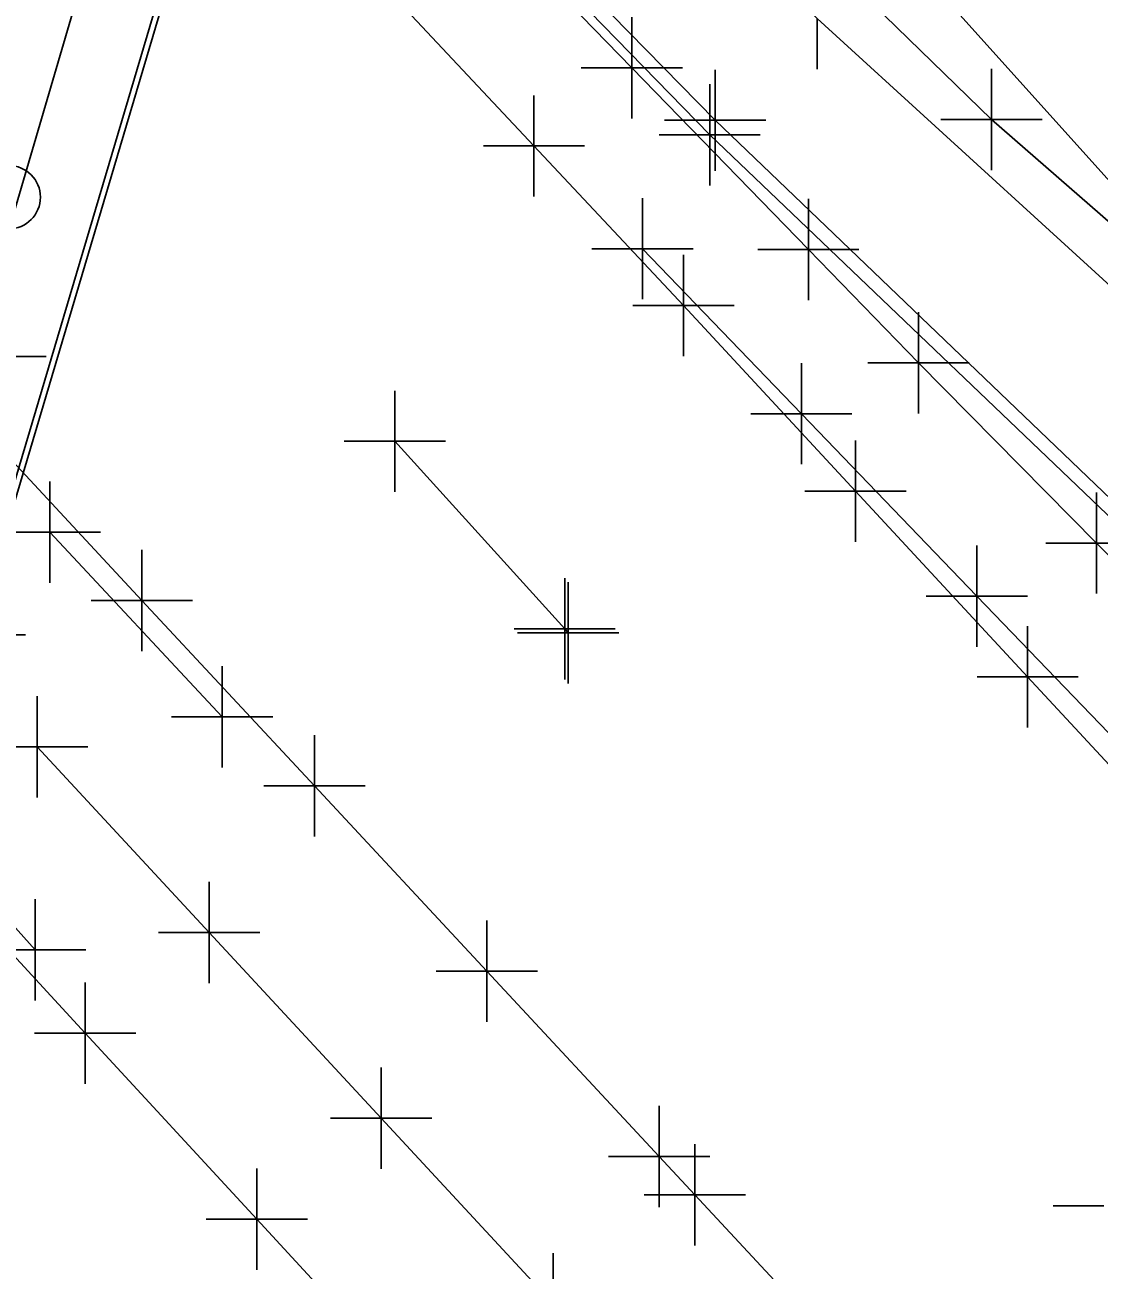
# Model space of a CAD drawing. Extents: x 0 to 1944463, y 0 to 420651.
# Drawn here: x 1943210.94 to 1943253.37, y 417440.2 to 417489.4 of the extents above; entities that cross this region are included whole.
import ezdxf

# ---------------------------------------------------------------- set-up
doc = ezdxf.new("R2010")
doc.units = 0
for name, color, linetype in [('SUR - DRG - Bridges', 7, 'Continuous'), ('SUR - DTM - Breaklines', 7, 'Continuous'), ('SUR - DTM - Breaklines - Points - Locators', 7, 'Continuous'), ('SUR - DTM - Spot Points - Locators', 7, 'Continuous'), ('SUR - TR-CTRL - Pavement Marking', 7, 'Continuous'), ('SUR - TR-CTRL - Pavement Marking - Points - Locators', 7, 'Continuous'), ('SUR - TRAN - Features', 7, 'Continuous'), ('SUR - TRAN - Features - Points - Locators', 7, 'Continuous'), ('SUR - VEG - Features', 7, 'Continuous')]:
    doc.layers.add(name, color=color, linetype=linetype)

msp = doc.modelspace()

# ---------------------------------------------------------------- linework, layer by layer
at = {"layer": 'SUR - DRG - Bridges'}
msp.add_lwpolyline([(1943194.586, 417417.65), (1943160.612, 417454.166), (1943126.96, 417490.097), (1943087.359, 417532.419), (1943088.24, 417533.281), (1943102.062, 417579.551), (1943115.41, 417624.415), (1943114.938, 417624.906), (1943115.852, 417625.619), (1943152.828, 417586.155), (1943187.702, 417548.755), (1943222.943, 417511.078), (1943222.064, 417510.2)], close=True, dxfattribs=at)
at = {"layer": 'SUR - DTM - Breaklines'}
for points in [[(1943223.82, 417510.272), (1943249.115, 417485.661), (1943276.929, 417461.422), (1943293.081, 417448.397), (1943327.742, 417414.89), (1943334.763, 417408.22), (1943348.347, 417409.188), (1943361.348, 417416.816), (1943368.878, 417428.667), (1943373.715, 417447.272), (1943378.128, 417448.777)], [(1943218.59, 417509.53), (1943215.96, 417501.29), (1943213.27, 417491.41), (1943208.92, 417476.57), (1943209.78, 417476.3), (1943207.25, 417467.28), (1943203.9, 417457.1), (1943201.6, 417449.06), (1943199.15, 417440.38), (1943194, 417424.62), (1943191.92, 417417.37)], [(1943323.563, 417409.485), (1943321.36, 417407.22), (1943296.247, 417432.872), (1943270.728, 417455.551), (1943257.594, 417467.054), (1943238.206, 417485.63), (1943227.299, 417496.762), (1943220.422, 417504.08)], [(1943197.33, 417425.5), (1943208.97, 417465.3), (1943220.33, 417503.55)], [(1943211.427, 417460.879), (1943218.22, 417453.54), (1943225.014, 417446.202), (1943231.807, 417438.864), (1943238.601, 417431.526), (1943239.321, 417430.748), (1943246.151, 417423.444), (1943252.981, 417416.14), (1943259.812, 417408.836), (1943266.642, 417401.532), (1943273.472, 417394.228), (1943280.302, 417386.924), (1943287.133, 417379.62), (1943293.963, 417372.316), (1943300.793, 417365.012), (1943307.623, 417357.708), (1943314.454, 417350.404), (1943321.284, 417343.1), (1943328.114, 417335.796), (1943334.944, 417328.492)]]:
    msp.add_lwpolyline(points, dxfattribs=at)
at = {"layer": 'SUR - DTM - Breaklines - Points - Locators'}
for p, q in [((1943249.115, 417485.661), (1943249.115, 417487.661)), ((1943238.206, 417485.63), (1943238.206, 417487.63)), ((1943238.206, 417485.63), (1943236.206, 417485.63)), ((1943238.206, 417485.63), (1943240.206, 417485.63)), ((1943238.206, 417485.63), (1943238.206, 417483.63)), ((1943249.115, 417485.661), (1943247.115, 417485.661)), ((1943249.115, 417485.661), (1943251.115, 417485.661)), ((1943249.115, 417485.661), (1943249.115, 417483.661)), ((1943209.78, 417476.3), (1943211.78, 417476.3)), ((1943208.97, 417465.3), (1943210.97, 417465.3)), ((1943211.427, 417460.879), (1943211.427, 417462.879)), ((1943211.427, 417460.879), (1943209.427, 417460.879)), ((1943211.427, 417460.879), (1943213.427, 417460.879)), ((1943211.427, 417460.879), (1943211.427, 417458.879)), ((1943218.22, 417453.54), (1943218.22, 417455.54)), ((1943218.22, 417453.54), (1943216.22, 417453.54)), ((1943218.22, 417453.54), (1943220.22, 417453.54)), ((1943218.22, 417453.54), (1943218.22, 417451.54)), ((1943225.014, 417446.202), (1943225.014, 417448.202)), ((1943225.014, 417446.202), (1943223.014, 417446.202)), ((1943225.014, 417446.202), (1943227.014, 417446.202)), ((1943225.014, 417446.202), (1943225.014, 417444.202)), ((1943231.807, 417438.864), (1943231.807, 417440.864))]:
    msp.add_line(p, q, dxfattribs=at)
at = {"layer": 'SUR - DTM - Spot Points - Locators'}
msp.add_circle((1943210.309, 417482.591), 1.25, dxfattribs=at)
at = {"layer": 'SUR - TR-CTRL - Pavement Marking'}
for points in [[(1943205.716, 417518.042), (1943212.57, 417510.76), (1943214.018, 417509.222), (1943220.985, 417502.048), (1943227.952, 417494.874), (1943234.919, 417487.7), (1943241.886, 417480.526), (1943246.237, 417476.045), (1943253.262, 417468.928), (1943260.287, 417461.811), (1943267.312, 417454.695), (1943272.332, 417449.609), (1943279.327, 417442.462), (1943286.321, 417435.315), (1943293.316, 417428.169), (1943300.31, 417421.022), (1943302.987, 417418.287), (1943310.042, 417411.2), (1943317.097, 417404.113), (1943318.625, 417402.579), (1943320.934, 417400.542), (1943322.865, 417399.447), (1943325.656, 417398.475), (1943328.068, 417397.635)], [(1943224.212, 417491.913), (1943231.05, 417484.616), (1943236.956, 417478.313), (1943243.752, 417470.977), (1943250.548, 417463.642), (1943257.344, 417456.306)], [(1943255.476, 417459.625), (1943248.543, 417466.831), (1943241.61, 417474.038), (1943235.339, 417480.558)], [(1943208.757, 417473.982), (1943215.567, 417466.659), (1943222.377, 417459.336), (1943229.187, 417452.014), (1943235.997, 417444.691), (1943237.405, 417443.177), (1943244.215, 417435.854), (1943251.025, 417428.531), (1943257.835, 417421.209), (1943264.645, 417413.886), (1943267.705, 417410.595), (1943274.549, 417403.304), (1943281.392, 417396.012), (1943288.236, 417388.721), (1943289.71, 417387.15)], [(1943225.553, 417472.947), (1943232.263, 417465.533), (1943232.398, 417465.384)], [(1943211.927, 417469.354), (1943218.736, 417462.064)], [(1943204.624, 417460.359), (1943211.35, 417452.855)], [(1943206.548, 417456.92), (1943213.324, 417449.566), (1943220.1, 417442.212), (1943226.876, 417434.858), (1943230.909, 417430.48), (1943237.686, 417423.126), (1943244.462, 417415.772), (1943251.238, 417408.418), (1943258.014, 417401.063), (1943258.539, 417400.493), (1943265.316, 417393.139), (1943272.092, 417385.785), (1943278.868, 417378.431), (1943285.644, 417371.077), (1943292.42, 417363.722), (1943292.846, 417363.261)]]:
    msp.add_lwpolyline(points, dxfattribs=at)
at = {"layer": 'SUR - TR-CTRL - Pavement Marking - Points - Locators'}
for p, q in [((1943234.919, 417487.7), (1943234.919, 417489.7)), ((1943234.919, 417487.7), (1943232.919, 417487.7)), ((1943234.919, 417487.7), (1943236.919, 417487.7)), ((1943234.919, 417487.7), (1943234.919, 417485.7)), ((1943241.886, 417480.526), (1943241.886, 417482.526)), ((1943241.886, 417480.526), (1943239.886, 417480.526)), ((1943241.886, 417480.526), (1943243.886, 417480.526)), ((1943241.886, 417480.526), (1943241.886, 417478.526)), ((1943246.237, 417476.045), (1943246.237, 417478.045)), ((1943246.237, 417476.045), (1943244.237, 417476.045)), ((1943246.237, 417476.045), (1943248.237, 417476.045)), ((1943246.237, 417476.045), (1943246.237, 417474.045)), ((1943225.553, 417472.947), (1943225.553, 417474.947)), ((1943225.553, 417472.947), (1943223.553, 417472.947)), ((1943225.553, 417472.947), (1943227.553, 417472.947)), ((1943225.553, 417472.947), (1943225.553, 417470.947)), ((1943211.927, 417469.354), (1943211.927, 417471.354)), ((1943253.262, 417468.928), (1943253.262, 417470.928)), ((1943211.927, 417469.354), (1943209.927, 417469.354)), ((1943211.927, 417469.354), (1943213.927, 417469.354)), ((1943211.927, 417469.354), (1943211.927, 417467.354)), ((1943215.567, 417466.659), (1943215.567, 417468.659)), ((1943253.262, 417468.928), (1943251.262, 417468.928)), ((1943253.262, 417468.928), (1943255.262, 417468.928)), ((1943253.262, 417468.928), (1943253.262, 417466.928)), ((1943232.263, 417465.533), (1943232.263, 417467.533)), ((1943232.398, 417465.384), (1943232.398, 417467.384)), ((1943215.567, 417466.659), (1943213.567, 417466.659)), ((1943215.567, 417466.659), (1943217.567, 417466.659)), ((1943215.567, 417466.659), (1943215.567, 417464.659)), ((1943232.263, 417465.533), (1943230.263, 417465.533)), ((1943232.263, 417465.533), (1943234.263, 417465.533)), ((1943232.263, 417465.533), (1943232.263, 417463.533)), ((1943232.398, 417465.384), (1943230.398, 417465.384)), ((1943232.398, 417465.384), (1943234.398, 417465.384)), ((1943232.398, 417465.384), (1943232.398, 417463.384)), ((1943218.736, 417462.064), (1943218.736, 417464.064)), ((1943218.736, 417462.064), (1943216.736, 417462.064)), ((1943218.736, 417462.064), (1943220.736, 417462.064)), ((1943218.736, 417462.064), (1943218.736, 417460.064)), ((1943222.377, 417459.336), (1943222.377, 417461.336)), ((1943222.377, 417459.336), (1943220.377, 417459.336)), ((1943222.377, 417459.336), (1943224.377, 417459.336)), ((1943222.377, 417459.336), (1943222.377, 417457.336)), ((1943211.35, 417452.855), (1943211.35, 417454.855)), ((1943229.187, 417452.014), (1943229.187, 417454.014)), ((1943211.35, 417452.855), (1943209.35, 417452.855)), ((1943211.35, 417452.855), (1943213.35, 417452.855)), ((1943211.35, 417452.855), (1943211.35, 417450.855)), ((1943229.187, 417452.014), (1943227.187, 417452.014)), ((1943229.187, 417452.014), (1943231.187, 417452.014)), ((1943229.187, 417452.014), (1943229.187, 417450.014)), ((1943213.324, 417449.566), (1943213.324, 417451.566)), ((1943213.324, 417449.566), (1943211.324, 417449.566)), ((1943213.324, 417449.566), (1943215.324, 417449.566)), ((1943213.324, 417449.566), (1943213.324, 417447.566)), ((1943235.997, 417444.691), (1943235.997, 417446.691)), ((1943237.405, 417443.177), (1943237.405, 417445.177)), ((1943235.997, 417444.691), (1943233.997, 417444.691)), ((1943235.997, 417444.691), (1943237.997, 417444.691)), ((1943235.997, 417444.691), (1943235.997, 417442.691)), ((1943220.1, 417442.212), (1943220.1, 417444.212)), ((1943237.405, 417443.177), (1943235.405, 417443.177)), ((1943237.405, 417443.177), (1943239.405, 417443.177)), ((1943237.405, 417443.177), (1943237.405, 417441.177)), ((1943253.562, 417442.734), (1943251.562, 417442.734)), ((1943220.1, 417442.212), (1943218.1, 417442.212)), ((1943220.1, 417442.212), (1943222.1, 417442.212)), ((1943220.1, 417442.212), (1943220.1, 417440.212))]:
    msp.add_line(p, q, dxfattribs=at)
at = {"layer": 'SUR - TRAN - Features'}
for p, q in [((1943231.05, 417484.616), (1943231.05, 417486.616)), ((1943231.05, 417484.616), (1943229.05, 417484.616)), ((1943231.05, 417484.616), (1943233.05, 417484.616)), ((1943231.05, 417484.616), (1943231.05, 417482.616)), ((1943235.339, 417480.558), (1943235.339, 417482.558)), ((1943235.339, 417480.558), (1943233.339, 417480.558)), ((1943235.339, 417480.558), (1943237.339, 417480.558)), ((1943235.339, 417480.558), (1943235.339, 417478.558)), ((1943236.956, 417478.313), (1943236.956, 417480.313)), ((1943236.956, 417478.313), (1943234.956, 417478.313)), ((1943236.956, 417478.313), (1943238.956, 417478.313)), ((1943236.956, 417478.313), (1943236.956, 417476.313)), ((1943241.61, 417474.038), (1943241.61, 417476.038)), ((1943241.61, 417474.038), (1943239.61, 417474.038)), ((1943241.61, 417474.038), (1943243.61, 417474.038)), ((1943241.61, 417474.038), (1943241.61, 417472.038)), ((1943243.752, 417470.977), (1943243.752, 417472.977)), ((1943243.752, 417470.977), (1943241.752, 417470.977)), ((1943243.752, 417470.977), (1943245.752, 417470.977)), ((1943243.752, 417470.977), (1943243.752, 417468.977)), ((1943248.543, 417466.831), (1943248.543, 417468.831)), ((1943248.543, 417466.831), (1943246.543, 417466.831)), ((1943248.543, 417466.831), (1943250.543, 417466.831)), ((1943248.543, 417466.831), (1943248.543, 417464.831)), ((1943250.548, 417463.642), (1943250.548, 417465.642)), ((1943250.548, 417463.642), (1943248.548, 417463.642)), ((1943250.548, 417463.642), (1943252.548, 417463.642)), ((1943250.548, 417463.642), (1943250.548, 417461.642))]:
    msp.add_line(p, q, dxfattribs=at)
for points in [[(1943325.216, 417416.65), (1943302.272, 417439.397), (1943275.422, 417461.194), (1943262.086, 417471.529), (1943242.232, 417489.647), (1943222.134, 417510.151)], [(1943324.023, 417409.206), (1943321.502, 417406.374), (1943295.742, 417432.527), (1943270.426, 417455.202), (1943257.224, 417466.665), (1943237.99, 417485.06), (1943226.923, 417496.419), (1943220.175, 417503.66)]]:
    msp.add_lwpolyline(points, dxfattribs=at)
at = {"layer": 'SUR - TRAN - Features - Points - Locators'}
for p, q in [((1943242.232, 417489.647), (1943242.232, 417487.647)), ((1943237.99, 417485.06), (1943237.99, 417487.06)), ((1943237.99, 417485.06), (1943235.99, 417485.06)), ((1943237.99, 417485.06), (1943239.99, 417485.06)), ((1943237.99, 417485.06), (1943237.99, 417483.06))]:
    msp.add_line(p, q, dxfattribs=at)
at = {"layer": 'SUR - VEG - Features'}
msp.add_lwpolyline([(1943235.464, 417576.799), (1943289.083, 417568.714), (1943287.338, 417557.135), (1943262.641, 417548.503), (1943254.151, 417482.811), (1943195.339, 417548.192), (1943249.23, 417727.998)], dxfattribs=at)

doc.saveas('drawing.dxf')
